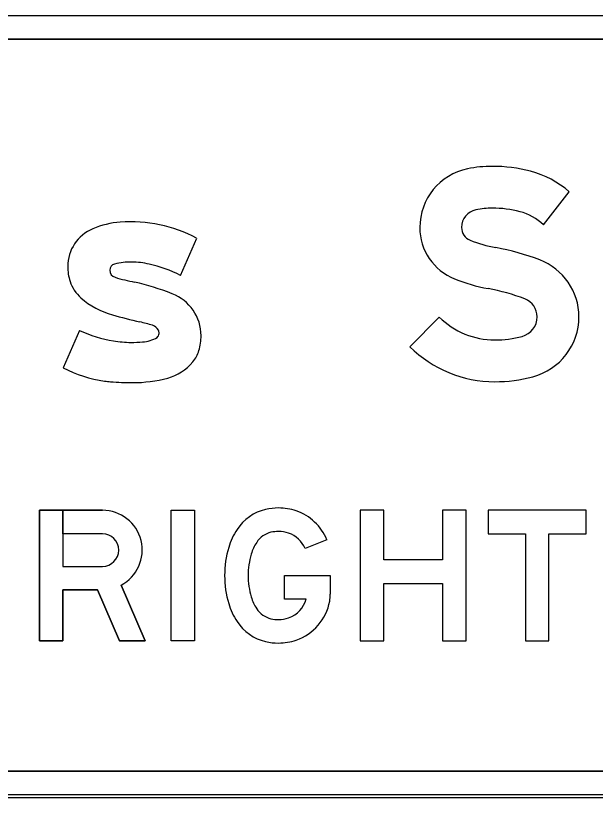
# Model space of a CAD drawing. Extents: x 1806251 to 1809821, y 414895 to 422886.
# Drawn here: x 1809677.601 to 1809678.046, y 415262.08 to 415262.679 of the extents above; entities that cross this region are included whole.
import ezdxf

# ---------------------------------------------------------------- set-up
doc = ezdxf.new("R2010")
doc.units = 0
for name, color, linetype in [('GSBWFILL', 7, 'Continuous'), ('GSCOLORFILL', 7, 'Continuous'), ('GSOUTLINE', 7, 'Continuous')]:
    doc.layers.add(name, color=color, linetype=linetype)

msp = doc.modelspace()

# ---------------------------------------------------------------- linework, layer by layer
at = {"layer": 'GSBWFILL'}
for p, q in [((1809676.95459, 415262.66107), (1809678.23559, 415262.66107)), ((1809677.72772, 415262.48001), (1809677.74015, 415262.50853)), ((1809677.65036, 415262.4378), (1809677.63793, 415262.40928)), ((1809677.63793, 415262.40928), (1809677.63793, 415262.40928)), ((1809678.23559, 415262.10007), (1809676.95479, 415262.10007)), ((1809676.95479, 415262.08007), (1809678.23559, 415262.08007))]:
    msp.add_line(p, q, dxfattribs=at)
for points in [[(1809678.00594, 415262.51884), (1809678.02573, 415262.54409)], [(1809677.92606, 415262.44809), (1809677.90353, 415262.42537)], [(1809677.68216, 415262.2426), (1809677.70058, 415262.20007), (1809677.68096, 415262.20007), (1809677.66408, 415262.23907), (1809677.63758, 415262.23907), (1809677.63758, 415262.20007), (1809677.61958, 415262.20007), (1809677.61958, 415262.30007), (1809677.63757, 415262.30007), (1809677.63758, 415262.25707), (1809677.66792, 415262.25707)], [(1809677.63758, 415262.28207), (1809677.63758, 415262.30007), (1809677.66792, 415262.30007)], [(1809677.66792, 415262.28207), (1809677.63758, 415262.28207)], [(1809677.83989, 415262.2774), (1809677.8232, 415262.27064)], [(1809677.82405, 415262.23207), (1809677.80755, 415262.23207), (1809677.80755, 415262.25007), (1809677.84258, 415262.25007), (1809677.84258, 415262.23568)]]:
    msp.add_lwpolyline(points, dxfattribs=at)
for points in [[(1809677.72058, 415262.20007), (1809677.72058, 415262.30007), (1809677.73858, 415262.30007), (1809677.73858, 415262.20007)], [(1809677.92858, 415262.26207), (1809677.88358, 415262.26207), (1809677.88358, 415262.30007), (1809677.86558, 415262.30007), (1809677.86558, 415262.20007), (1809677.88358, 415262.20007), (1809677.88358, 415262.24407), (1809677.92858, 415262.24407), (1809677.92858, 415262.20007), (1809677.94658, 415262.20007), (1809677.94658, 415262.30007), (1809677.92858, 415262.30007)], [(1809677.96358, 415262.28207), (1809677.99208, 415262.28207), (1809677.99208, 415262.20007), (1809678.01008, 415262.20007), (1809678.01008, 415262.28207), (1809678.03858, 415262.28207), (1809678.03858, 415262.30007), (1809677.96358, 415262.30007)]]:
    msp.add_lwpolyline(points, close=True, dxfattribs=at)
for centre, major_axis, ratio, start_param, end_param in [((1809677.95698, 415262.51677), (0, 0.04583), 0.999998, 0.202758, 1.570796), ((1809677.96673, 415262.46934), (0, 0.09425), 0.999998, 0, 0.202758), ((1809677.96673, 415262.44801), (0, 0.11558), 0.999998, 6.026234, 6.283185), ((1809677.97745, 415262.48883), (0, 0.07338), 0.999998, 5.565152, 6.026234), ((1809677.96673, 415262.46934), (0, 0.06225), 0.999998, 0, 0.202758), ((1809677.96673, 415262.44801), (0, 0.08358), 0.999998, 6.026234, 6.283185), ((1809677.95698, 415262.51677), (0, 0.01383), 0.999998, 0.202758, 1.570796), ((1809677.97745, 415262.48883), (0, 0.04138), 0.999998, 5.523837, 6.026234), ((1809677.6864, 415262.45422), (0, 0.06676), 0.999993, 0.071378, 0.398007), ((1809677.68921, 415262.41139), (0, 0.10968), 0.999993, 5.800291, 6.352301), ((1809677.67268, 415262.48686), (0, 0.03136), 0.999993, 0.398006, 1.570796), ((1809677.9536, 415262.51677), (0, 0.04246), 0.999998, 1.570796, 2.761249), ((1809677.9536, 415262.51677), (0, 0.01046), 0.999998, 1.570796, 2.761249), ((1809677.98847, 415262.60398), (0, 0.10439), 0.999998, 2.761249, 2.95744), ((1809677.93369, 415262.30986), (0, 0.19479), 0.999998, 5.918637, 6.099033), ((1809677.67831, 415262.484), (0, 0.0048), 0.999993, 0.21891, 1.570796), ((1809677.69045, 415262.43476), (0, 0.05552), 0.999993, 0, 0.239757), ((1809677.69045, 415262.43771), (0, 0.05257), 0.999993, 6.027142, 6.283185), ((1809677.68676, 415262.40309), (0, 0.08715), 0.999993, 5.793797, 6.086746), ((1809677.98652, 415262.4483), (0, 0.04661), 0.999998, 4.712389, 5.918637), ((1809677.67878, 415262.48686), (0, 0.03746), 0.999993, 1.570796, 1.879779), ((1809677.67911, 415262.484), (0, 0.0056), 0.999993, 1.570796, 2.88808), ((1809677.71354, 415262.59262), (0, 0.11953), 0.999993, 2.83708, 2.965597), ((1809677.98847, 415262.60398), (0, 0.13639), 0.999998, 2.761249, 2.95744), ((1809677.66977, 415262.48398), (0, 0.028), 0.999993, 1.879779, 2.42566), ((1809677.65078, 415262.29026), (0, 0.18935), 0.999993, 5.901211, 6.060377), ((1809677.70913, 415262.43381), (0, 0.0344), 0.999993, 4.712389, 5.919951), ((1809677.93369, 415262.30986), (0, 0.16279), 0.999998, 5.918637, 6.099033), ((1809677.69229, 415262.50987), (0, 0.06232), 0.999993, 2.42566, 2.869403), ((1809677.98652, 415262.4483), (0, 0.01461), 0.999998, 4.712389, 5.918637), ((1809677.78248, 415262.8197), (0, 0.385), 0.999993, 2.860128, 2.916667), ((1809677.96868, 415262.49109), (0, 0.06053), 0.999998, 2.360607, 3.141593), ((1809677.9856, 415262.4483), (0, 0.01553), 0.999998, 3.401517, 4.712389), ((1809677.9856, 415262.4483), (0, 0.04753), 0.999998, 3.401517, 4.712389), ((1809677.65656, 415262.27629), (0, 0.17282), 0.999993, 5.990951, 6.04928), ((1809677.70364, 415262.43409), (0, 0.00815), 0.999993, 5.20773, 5.944931), ((1809677.69055, 415262.52384), (0, 0.09496), 0.999993, 2.70455, 2.991718), ((1809677.70765, 415262.43552), (0, 0.0037), 0.999993, 3.769232, 4.712389), ((1809677.70554, 415262.43552), (0, 0.00581), 0.999993, 4.712389, 5.146352), ((1809677.68989, 415262.50146), (0, 0.07278), 0.999993, 2.95481, 3.141593), ((1809677.68989, 415262.52003), (0, 0.09135), 0.999993, 3.141593, 3.238422), ((1809677.69812, 415262.45077), (0, 0.02167), 0.999993, 3.169414, 3.711965), ((1809677.70338, 415262.43381), (0, 0.04016), 0.999993, 4.42655, 4.712389), ((1809677.96868, 415262.51194), (0, 0.08139), 0.999998, 3.141593, 3.401517), ((1809677.96868, 415262.49109), (0, 0.09253), 0.999998, 2.360607, 3.141593), ((1809677.71888, 415262.42925), (0, 0.024), 0.999993, 4.009587, 4.42655), ((1809677.70774, 415262.43815), (0, 0.03825), 0.999993, 3.41426, 4.020407), ((1809677.68357, 415262.49694), (0, 0.09883), 0.999993, 2.661561, 2.999689), ((1809677.68091, 415262.4783), (0, 0.08), 0.999993, 2.999689, 3.056979), ((1809677.69091, 415262.59439), (0, 0.19652), 0.999993, 3.056204, 3.141593), ((1809677.69091, 415262.50665), (0, 0.10878), 0.999993, 3.141593, 3.39368), ((1809677.96868, 415262.51194), (0, 0.11339), 0.999998, 3.141593, 3.401517), ((1809677.66792, 415262.26957), (0, 0.0305), 0.999994, 3.62744, 6.283185), ((1809677.8012, 415262.26562), (0, 0.03601), 0.999994, 0.229188, 0.990896), ((1809677.80288, 415262.25842), (0, 0.0434), 0.999994, 0, 0.229188), ((1809677.80288, 415262.25982), (0, 0.042), 0.999994, 5.955089, 6.283185), ((1809677.8039, 415262.26283), (0, 0.03882), 0.999994, 5.097002, 5.955089), ((1809677.81469, 415262.25678), (0, 0.05214), 0.999994, 0.990896, 1.282161), ((1809677.66792, 415262.26957), (0, 0.0125), 0.999994, 3.141593, 6.283185), ((1809677.8012, 415262.26562), (0, 0.01801), 0.999994, 0.229188, 0.990896), ((1809677.80288, 415262.25842), (0, 0.0254), 0.999994, 6.283185, 6.512373), ((1809677.80288, 415262.25982), (0, 0.024), 0.999994, 5.955089, 6.283185), ((1809677.8039, 415262.26283), (0, 0.02082), 0.999994, 5.097002, 5.955089), ((1809677.81469, 415262.25678), (0, 0.03414), 0.999994, 0.990896, 1.282161), ((1809677.83729, 415262.25007), (0, 0.07571), 0.999994, 1.282161, 1.570796), ((1809677.83729, 415262.25007), (0, 0.05771), 0.999994, 1.282161, 1.570796), ((1809677.83729, 415262.25007), (0, 0.07571), 0.999994, 1.570796, 1.859431), ((1809677.83729, 415262.25007), (0, 0.05771), 0.999994, 1.570796, 1.859431), ((1809677.81469, 415262.24336), (0, 0.03414), 0.999994, 1.859431, 2.150696), ((1809677.8039, 415262.23732), (0, 0.02082), 0.999994, 3.469689, 4.457885), ((1809677.81288, 415262.23568), (0, 0.0297), 0.999994, 4.532209, 4.712389), ((1809677.81469, 415262.24336), (0, 0.05214), 0.999994, 1.859431, 2.150696), ((1809677.8039, 415262.23732), (0, 0.03882), 0.999994, 3.469689, 4.532209), ((1809677.8012, 415262.23453), (0, 0.01801), 0.999994, 2.150696, 2.912405), ((1809677.8012, 415262.23453), (0, 0.03601), 0.999994, 2.150696, 2.912405), ((1809677.80288, 415262.24172), (0, 0.0254), 0.999994, 2.912405, 3.141593), ((1809677.80288, 415262.24032), (0, 0.024), 0.999994, 3.141593, 3.469689), ((1809677.80288, 415262.24172), (0, 0.0434), 0.999994, 2.912405, 3.141593), ((1809677.80288, 415262.24032), (0, 0.042), 0.999994, 3.141593, 3.469689)]:
    msp.add_ellipse(centre, major_axis=major_axis, ratio=ratio, start_param=start_param, end_param=end_param, dxfattribs=at)
at = {"layer": 'GSCOLORFILL'}
for p, q in [((1809676.95459, 415262.67907), (1809678.23559, 415262.67907)), ((1809676.95459, 415262.66107), (1809678.23559, 415262.66107)), ((1809677.72772, 415262.48001), (1809677.74015, 415262.50853)), ((1809677.65036, 415262.4378), (1809677.63793, 415262.40928)), ((1809677.63793, 415262.40928), (1809677.63793, 415262.40928)), ((1809678.23559, 415262.10007), (1809676.95479, 415262.10007)), ((1809678.23559, 415262.08207), (1809676.95461, 415262.08207)), ((1809676.95459, 415262.08007), (1809678.23559, 415262.08007)), ((1809676.95461, 415262.08007), (1809678.23559, 415262.08007)), ((1809676.95479, 415262.08007), (1809678.23559, 415262.08007))]:
    msp.add_line(p, q, dxfattribs=at)
for points in [[(1809678.00594, 415262.51884), (1809678.02573, 415262.54409)], [(1809677.92606, 415262.44809), (1809677.90353, 415262.42537)], [(1809677.68216, 415262.2426), (1809677.70058, 415262.20007), (1809677.68096, 415262.20007), (1809677.66408, 415262.23907), (1809677.63758, 415262.23907), (1809677.63758, 415262.20007), (1809677.61958, 415262.20007), (1809677.61958, 415262.30007), (1809677.63757, 415262.30007), (1809677.63758, 415262.25707), (1809677.66792, 415262.25707)], [(1809677.63758, 415262.28207), (1809677.63758, 415262.30007), (1809677.66792, 415262.30007)], [(1809677.66792, 415262.28207), (1809677.63758, 415262.28207)], [(1809677.83989, 415262.2774), (1809677.8232, 415262.27064)], [(1809677.82405, 415262.23207), (1809677.80755, 415262.23207), (1809677.80755, 415262.25007), (1809677.84258, 415262.25007), (1809677.84258, 415262.23568)]]:
    msp.add_lwpolyline(points, dxfattribs=at)
for points in [[(1809677.72058, 415262.20007), (1809677.72058, 415262.30007), (1809677.73858, 415262.30007), (1809677.73858, 415262.20007)], [(1809677.92858, 415262.26207), (1809677.88358, 415262.26207), (1809677.88358, 415262.30007), (1809677.86558, 415262.30007), (1809677.86558, 415262.20007), (1809677.88358, 415262.20007), (1809677.88358, 415262.24407), (1809677.92858, 415262.24407), (1809677.92858, 415262.20007), (1809677.94658, 415262.20007), (1809677.94658, 415262.30007), (1809677.92858, 415262.30007)], [(1809677.96358, 415262.28207), (1809677.99208, 415262.28207), (1809677.99208, 415262.20007), (1809678.01008, 415262.20007), (1809678.01008, 415262.28207), (1809678.03858, 415262.28207), (1809678.03858, 415262.30007), (1809677.96358, 415262.30007)]]:
    msp.add_lwpolyline(points, close=True, dxfattribs=at)
for centre, major_axis, ratio, start_param, end_param in [((1809677.95698, 415262.51677), (0, 0.04583), 0.999998, 0.202758, 1.570796), ((1809677.96673, 415262.46934), (0, 0.09425), 0.999998, 0, 0.202758), ((1809677.96673, 415262.44801), (0, 0.11558), 0.999998, 6.026234, 6.283185), ((1809677.97745, 415262.48883), (0, 0.07338), 0.999998, 5.565152, 6.026234), ((1809677.96673, 415262.46934), (0, 0.06225), 0.999998, 0, 0.202758), ((1809677.96673, 415262.44801), (0, 0.08358), 0.999998, 6.026234, 6.283185), ((1809677.95698, 415262.51677), (0, 0.01383), 0.999998, 0.202758, 1.570796), ((1809677.97745, 415262.48883), (0, 0.04138), 0.999998, 5.523837, 6.026234), ((1809677.6864, 415262.45422), (0, 0.06676), 0.999993, 0.071378, 0.398007), ((1809677.68921, 415262.41139), (0, 0.10968), 0.999993, 5.800291, 6.352301), ((1809677.67268, 415262.48686), (0, 0.03136), 0.999993, 0.398006, 1.570796), ((1809677.9536, 415262.51677), (0, 0.04246), 0.999998, 1.570796, 2.761249), ((1809677.9536, 415262.51677), (0, 0.01046), 0.999998, 1.570796, 2.761249), ((1809677.98847, 415262.60398), (0, 0.10439), 0.999998, 2.761249, 2.95744), ((1809677.93369, 415262.30986), (0, 0.19479), 0.999998, 5.918637, 6.099033), ((1809677.67831, 415262.484), (0, 0.0048), 0.999993, 0.21891, 1.570796), ((1809677.69045, 415262.43476), (0, 0.05552), 0.999993, 0, 0.239757), ((1809677.69045, 415262.43771), (0, 0.05257), 0.999993, 6.027142, 6.283185), ((1809677.68676, 415262.40309), (0, 0.08715), 0.999993, 5.793797, 6.086746), ((1809677.98652, 415262.4483), (0, 0.04661), 0.999998, 4.712389, 5.918637), ((1809677.67878, 415262.48686), (0, 0.03746), 0.999993, 1.570796, 1.879779), ((1809677.67911, 415262.484), (0, 0.0056), 0.999993, 1.570796, 2.88808), ((1809677.71354, 415262.59262), (0, 0.11953), 0.999993, 2.83708, 2.965597), ((1809677.98847, 415262.60398), (0, 0.13639), 0.999998, 2.761249, 2.95744), ((1809677.66977, 415262.48398), (0, 0.028), 0.999993, 1.879779, 2.42566), ((1809677.65078, 415262.29026), (0, 0.18935), 0.999993, 5.901211, 6.060377), ((1809677.70913, 415262.43381), (0, 0.0344), 0.999993, 4.712389, 5.919951), ((1809677.93369, 415262.30986), (0, 0.16279), 0.999998, 5.918637, 6.099033), ((1809677.69229, 415262.50987), (0, 0.06232), 0.999993, 2.42566, 2.869403), ((1809677.98652, 415262.4483), (0, 0.01461), 0.999998, 4.712389, 5.918637), ((1809677.78248, 415262.8197), (0, 0.385), 0.999993, 2.860128, 2.916667), ((1809677.96868, 415262.49109), (0, 0.06053), 0.999998, 2.360607, 3.141593), ((1809677.9856, 415262.4483), (0, 0.01553), 0.999998, 3.401517, 4.712389), ((1809677.9856, 415262.4483), (0, 0.04753), 0.999998, 3.401517, 4.712389), ((1809677.65656, 415262.27629), (0, 0.17282), 0.999993, 5.990951, 6.04928), ((1809677.70364, 415262.43409), (0, 0.00815), 0.999993, 5.20773, 5.944931), ((1809677.69055, 415262.52384), (0, 0.09496), 0.999993, 2.70455, 2.991718), ((1809677.70765, 415262.43552), (0, 0.0037), 0.999993, 3.769232, 4.712389), ((1809677.70554, 415262.43552), (0, 0.00581), 0.999993, 4.712389, 5.146352), ((1809677.68989, 415262.50146), (0, 0.07278), 0.999993, 2.95481, 3.141593), ((1809677.68989, 415262.52003), (0, 0.09135), 0.999993, 3.141593, 3.238422), ((1809677.69812, 415262.45077), (0, 0.02167), 0.999993, 3.169414, 3.711965), ((1809677.70338, 415262.43381), (0, 0.04016), 0.999993, 4.42655, 4.712389), ((1809677.96868, 415262.51194), (0, 0.08139), 0.999998, 3.141593, 3.401517), ((1809677.96868, 415262.49109), (0, 0.09253), 0.999998, 2.360607, 3.141593), ((1809677.71888, 415262.42925), (0, 0.024), 0.999993, 4.009587, 4.42655), ((1809677.70774, 415262.43815), (0, 0.03825), 0.999993, 3.41426, 4.020407), ((1809677.68357, 415262.49694), (0, 0.09883), 0.999993, 2.661561, 2.999689), ((1809677.68091, 415262.4783), (0, 0.08), 0.999993, 2.999689, 3.056979), ((1809677.69091, 415262.59439), (0, 0.19652), 0.999993, 3.056204, 3.141593), ((1809677.69091, 415262.50665), (0, 0.10878), 0.999993, 3.141593, 3.39368), ((1809677.96868, 415262.51194), (0, 0.11339), 0.999998, 3.141593, 3.401517), ((1809677.66792, 415262.26957), (0, 0.0305), 0.999994, 3.62744, 6.283185), ((1809677.8012, 415262.26562), (0, 0.03601), 0.999994, 0.229188, 0.990896), ((1809677.80288, 415262.25842), (0, 0.0434), 0.999994, 0, 0.229188), ((1809677.80288, 415262.25982), (0, 0.042), 0.999994, 5.955089, 6.283185), ((1809677.8039, 415262.26283), (0, 0.03882), 0.999994, 5.097002, 5.955089), ((1809677.81469, 415262.25678), (0, 0.05214), 0.999994, 0.990896, 1.282161), ((1809677.66792, 415262.26957), (0, 0.0125), 0.999994, 3.141593, 6.283185), ((1809677.8012, 415262.26562), (0, 0.01801), 0.999994, 0.229188, 0.990896), ((1809677.80288, 415262.25842), (0, 0.0254), 0.999994, 6.283185, 6.512373), ((1809677.80288, 415262.25982), (0, 0.024), 0.999994, 5.955089, 6.283185), ((1809677.8039, 415262.26283), (0, 0.02082), 0.999994, 5.097002, 5.955089), ((1809677.81469, 415262.25678), (0, 0.03414), 0.999994, 0.990896, 1.282161), ((1809677.83729, 415262.25007), (0, 0.07571), 0.999994, 1.282161, 1.570796), ((1809677.83729, 415262.25007), (0, 0.05771), 0.999994, 1.282161, 1.570796), ((1809677.83729, 415262.25007), (0, 0.07571), 0.999994, 1.570796, 1.859431), ((1809677.83729, 415262.25007), (0, 0.05771), 0.999994, 1.570796, 1.859431), ((1809677.81469, 415262.24336), (0, 0.03414), 0.999994, 1.859431, 2.150696), ((1809677.8039, 415262.23732), (0, 0.02082), 0.999994, 3.469689, 4.457885), ((1809677.81288, 415262.23568), (0, 0.0297), 0.999994, 4.532209, 4.712389), ((1809677.81469, 415262.24336), (0, 0.05214), 0.999994, 1.859431, 2.150696), ((1809677.8039, 415262.23732), (0, 0.03882), 0.999994, 3.469689, 4.532209), ((1809677.8012, 415262.23453), (0, 0.01801), 0.999994, 2.150696, 2.912405), ((1809677.8012, 415262.23453), (0, 0.03601), 0.999994, 2.150696, 2.912405), ((1809677.80288, 415262.24172), (0, 0.0254), 0.999994, 2.912405, 3.141593), ((1809677.80288, 415262.24032), (0, 0.024), 0.999994, 3.141593, 3.469689), ((1809677.80288, 415262.24172), (0, 0.0434), 0.999994, 2.912405, 3.141593), ((1809677.80288, 415262.24032), (0, 0.042), 0.999994, 3.141593, 3.469689)]:
    msp.add_ellipse(centre, major_axis=major_axis, ratio=ratio, start_param=start_param, end_param=end_param, dxfattribs=at)
at = {"layer": 'GSOUTLINE'}
for p, q in [((1809678.23559, 415262.66107), (1809676.95459, 415262.66107)), ((1809677.72772, 415262.48001), (1809677.74015, 415262.50853)), ((1809677.65036, 415262.4378), (1809677.63793, 415262.40928)), ((1809677.63793, 415262.40928), (1809677.63793, 415262.40928)), ((1809676.95459, 415262.10007), (1809678.23559, 415262.10007)), ((1809676.95459, 415262.08007), (1809678.23559, 415262.08007))]:
    msp.add_line(p, q, dxfattribs=at)
for points in [[(1809678.00594, 415262.51884), (1809678.02573, 415262.54409)], [(1809677.92606, 415262.44809), (1809677.90353, 415262.42537)], [(1809677.66792, 415262.30007), (1809677.61958, 415262.30007), (1809677.61958, 415262.20007), (1809677.63758, 415262.20007), (1809677.63758, 415262.23907), (1809677.66408, 415262.23907), (1809677.68096, 415262.20007), (1809677.70058, 415262.20007), (1809677.68216, 415262.2426)], [(1809677.66792, 415262.28207), (1809677.63758, 415262.28207), (1809677.63758, 415262.25707), (1809677.66792, 415262.25707)], [(1809677.83989, 415262.2774), (1809677.8232, 415262.27064)], [(1809677.82405, 415262.23207), (1809677.80755, 415262.23207), (1809677.80755, 415262.25007), (1809677.84258, 415262.25007), (1809677.84258, 415262.23568)]]:
    msp.add_lwpolyline(points, dxfattribs=at)
for points in [[(1809677.72058, 415262.20007), (1809677.72058, 415262.30007), (1809677.73858, 415262.30007), (1809677.73858, 415262.20007)], [(1809677.92858, 415262.26207), (1809677.88358, 415262.26207), (1809677.88358, 415262.30007), (1809677.86558, 415262.30007), (1809677.86558, 415262.20007), (1809677.88358, 415262.20007), (1809677.88358, 415262.24407), (1809677.92858, 415262.24407), (1809677.92858, 415262.20007), (1809677.94658, 415262.20007), (1809677.94658, 415262.30007), (1809677.92858, 415262.30007)], [(1809677.96358, 415262.28207), (1809677.99208, 415262.28207), (1809677.99208, 415262.20007), (1809678.01008, 415262.20007), (1809678.01008, 415262.28207), (1809678.03858, 415262.28207), (1809678.03858, 415262.30007), (1809677.96358, 415262.30007)]]:
    msp.add_lwpolyline(points, close=True, dxfattribs=at)
for centre, major_axis, ratio, start_param, end_param in [((1809677.95698, 415262.51677), (0, 0.04583), 0.999998, 0.202758, 1.570796), ((1809677.96673, 415262.46934), (0, 0.09425), 0.999998, 0, 0.202758), ((1809677.96673, 415262.44801), (0, 0.11558), 0.999998, 6.026234, 6.283185), ((1809677.97745, 415262.48883), (0, 0.07338), 0.999998, 5.565152, 6.026234), ((1809677.96673, 415262.46934), (0, 0.06225), 0.999998, 0, 0.202758), ((1809677.96673, 415262.44801), (0, 0.08358), 0.999998, 6.026234, 6.283185), ((1809677.95698, 415262.51677), (0, 0.01383), 0.999998, 0.202758, 1.570796), ((1809677.97745, 415262.48883), (0, 0.04138), 0.999998, 5.523837, 6.026234), ((1809677.6864, 415262.45422), (0, 0.06676), 0.999993, 0.071378, 0.398007), ((1809677.68921, 415262.41139), (0, 0.10968), 0.999993, 5.800291, 6.352301), ((1809677.67268, 415262.48686), (0, 0.03136), 0.999993, 0.398006, 1.570796), ((1809677.9536, 415262.51677), (0, 0.04246), 0.999998, 1.570796, 2.761249), ((1809677.9536, 415262.51677), (0, 0.01046), 0.999998, 1.570796, 2.761249), ((1809677.98847, 415262.60398), (0, 0.10439), 0.999998, 2.761249, 2.95744), ((1809677.93369, 415262.30986), (0, 0.19479), 0.999998, 5.918637, 6.099033), ((1809677.67831, 415262.484), (0, 0.0048), 0.999993, 0.21891, 1.570796), ((1809677.69045, 415262.43476), (0, 0.05552), 0.999993, 0, 0.239757), ((1809677.69045, 415262.43771), (0, 0.05257), 0.999993, 6.027142, 6.283185), ((1809677.68676, 415262.40309), (0, 0.08715), 0.999993, 5.793797, 6.086746), ((1809677.98652, 415262.4483), (0, 0.04661), 0.999998, 4.712389, 5.918637), ((1809677.67878, 415262.48686), (0, 0.03746), 0.999993, 1.570796, 1.879779), ((1809677.67911, 415262.484), (0, 0.0056), 0.999993, 1.570796, 2.88808), ((1809677.71354, 415262.59262), (0, 0.11953), 0.999993, 2.83708, 2.965597), ((1809677.98847, 415262.60398), (0, 0.13639), 0.999998, 2.761249, 2.95744), ((1809677.66977, 415262.48398), (0, 0.028), 0.999993, 1.879779, 2.42566), ((1809677.65078, 415262.29026), (0, 0.18935), 0.999993, 5.901211, 6.060377), ((1809677.70913, 415262.43381), (0, 0.0344), 0.999993, 4.712389, 5.919951), ((1809677.93369, 415262.30986), (0, 0.16279), 0.999998, 5.918637, 6.099033), ((1809677.69229, 415262.50987), (0, 0.06232), 0.999993, 2.42566, 2.869403), ((1809677.98652, 415262.4483), (0, 0.01461), 0.999998, 4.712389, 5.918637), ((1809677.78248, 415262.8197), (0, 0.385), 0.999993, 2.860128, 2.916667), ((1809677.96868, 415262.49109), (0, 0.06053), 0.999998, 2.360607, 3.141593), ((1809677.9856, 415262.4483), (0, 0.01553), 0.999998, 3.401517, 4.712389), ((1809677.9856, 415262.4483), (0, 0.04753), 0.999998, 3.401517, 4.712389), ((1809677.65656, 415262.27629), (0, 0.17282), 0.999993, 5.990951, 6.04928), ((1809677.70364, 415262.43409), (0, 0.00815), 0.999993, 5.20773, 5.944931), ((1809677.69055, 415262.52384), (0, 0.09496), 0.999993, 2.70455, 2.991718), ((1809677.70765, 415262.43552), (0, 0.0037), 0.999993, 3.769232, 4.712389), ((1809677.70554, 415262.43552), (0, 0.00581), 0.999993, 4.712389, 5.146352), ((1809677.68989, 415262.50146), (0, 0.07278), 0.999993, 2.95481, 3.141593), ((1809677.68989, 415262.52003), (0, 0.09135), 0.999993, 3.141593, 3.238422), ((1809677.69812, 415262.45077), (0, 0.02167), 0.999993, 3.169414, 3.711965), ((1809677.70338, 415262.43381), (0, 0.04016), 0.999993, 4.42655, 4.712389), ((1809677.96868, 415262.51194), (0, 0.08139), 0.999998, 3.141593, 3.401517), ((1809677.96868, 415262.49109), (0, 0.09253), 0.999998, 2.360607, 3.141593), ((1809677.71888, 415262.42925), (0, 0.024), 0.999993, 4.009587, 4.42655), ((1809677.70774, 415262.43815), (0, 0.03825), 0.999993, 3.41426, 4.020407), ((1809677.68357, 415262.49694), (0, 0.09883), 0.999993, 2.661561, 2.999689), ((1809677.68091, 415262.4783), (0, 0.08), 0.999993, 2.999689, 3.056979), ((1809677.69091, 415262.59439), (0, 0.19652), 0.999993, 3.056204, 3.141593), ((1809677.69091, 415262.50665), (0, 0.10878), 0.999993, 3.141593, 3.39368), ((1809677.96868, 415262.51194), (0, 0.11339), 0.999998, 3.141593, 3.401517), ((1809677.66792, 415262.26957), (0, 0.0305), 0.999994, 3.62744, 6.283185), ((1809677.8012, 415262.26562), (0, 0.03601), 0.999994, 0.229188, 0.990896), ((1809677.80288, 415262.25842), (0, 0.0434), 0.999994, 0, 0.229188), ((1809677.80288, 415262.25982), (0, 0.042), 0.999994, 5.955089, 6.283185), ((1809677.8039, 415262.26283), (0, 0.03882), 0.999994, 5.097002, 5.955089), ((1809677.81469, 415262.25678), (0, 0.05214), 0.999994, 0.990896, 1.282161), ((1809677.66792, 415262.26957), (0, 0.0125), 0.999994, 3.141593, 6.283185), ((1809677.8012, 415262.26562), (0, 0.01801), 0.999994, 0.229188, 0.990896), ((1809677.80288, 415262.25842), (0, 0.0254), 0.999994, 6.283185, 6.512373), ((1809677.80288, 415262.25982), (0, 0.024), 0.999994, 5.955089, 6.283185), ((1809677.8039, 415262.26283), (0, 0.02082), 0.999994, 5.097002, 5.955089), ((1809677.81469, 415262.25678), (0, 0.03414), 0.999994, 0.990896, 1.282161), ((1809677.83729, 415262.25007), (0, 0.07571), 0.999994, 1.282161, 1.570796), ((1809677.83729, 415262.25007), (0, 0.05771), 0.999994, 1.282161, 1.570796), ((1809677.83729, 415262.25007), (0, 0.07571), 0.999994, 1.570796, 1.859431), ((1809677.83729, 415262.25007), (0, 0.05771), 0.999994, 1.570796, 1.859431), ((1809677.81469, 415262.24336), (0, 0.03414), 0.999994, 1.859431, 2.150696), ((1809677.8039, 415262.23732), (0, 0.02082), 0.999994, 3.469689, 4.457885), ((1809677.81288, 415262.23568), (0, 0.0297), 0.999994, 4.532209, 4.712389), ((1809677.81469, 415262.24336), (0, 0.05214), 0.999994, 1.859431, 2.150696), ((1809677.8039, 415262.23732), (0, 0.03882), 0.999994, 3.469689, 4.532209), ((1809677.8012, 415262.23453), (0, 0.01801), 0.999994, 2.150696, 2.912405), ((1809677.8012, 415262.23453), (0, 0.03601), 0.999994, 2.150696, 2.912405), ((1809677.80288, 415262.24172), (0, 0.0254), 0.999994, 2.912405, 3.141593), ((1809677.80288, 415262.24032), (0, 0.024), 0.999994, 3.141593, 3.469689), ((1809677.80288, 415262.24172), (0, 0.0434), 0.999994, 2.912405, 3.141593), ((1809677.80288, 415262.24032), (0, 0.042), 0.999994, 3.141593, 3.469689)]:
    msp.add_ellipse(centre, major_axis=major_axis, ratio=ratio, start_param=start_param, end_param=end_param, dxfattribs=at)

doc.saveas('drawing.dxf')
